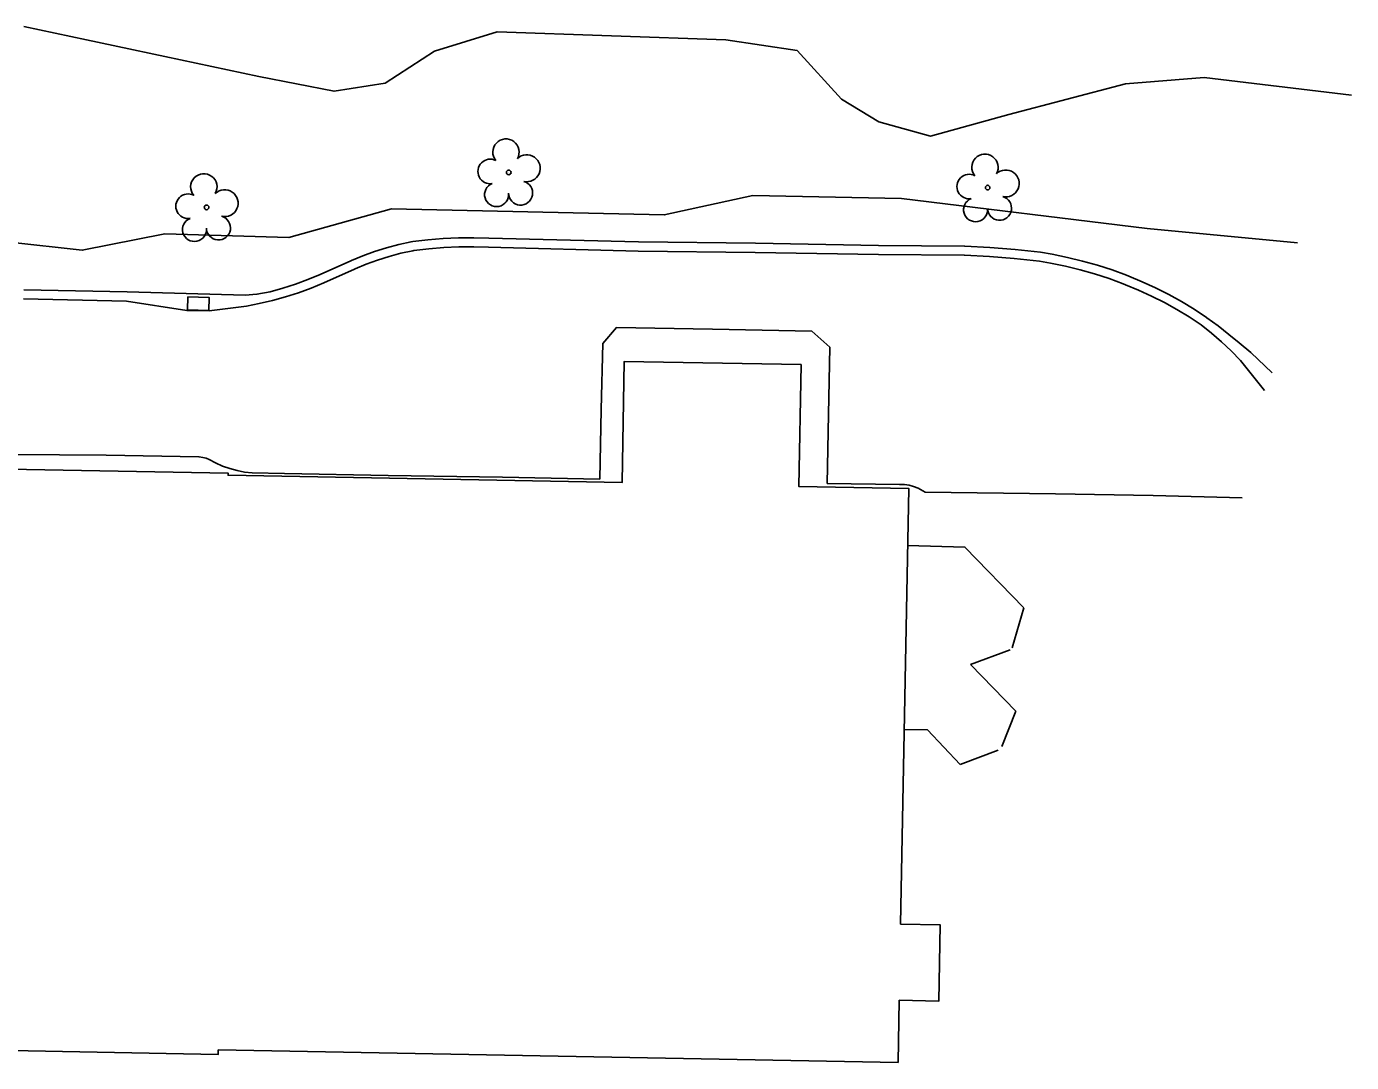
# Model space of a CAD drawing. Extents: x 1611576 to 1617186, y 899279 to 905462.
# Drawn here: x 1616311.6 to 1616498.3, y 899462.8 to 899608.8 of the extents above; entities that cross this region are included whole.
import ezdxf

# ---------------------------------------------------------------- set-up
doc = ezdxf.new("R2010")
doc.units = 0
for name, color, linetype in [('Exist Building', 7, 'Continuous'), ('Exist Other Culture Gate', 7, 'Continuous'), ('Exist Roads Change in Surface', 7, 'Continuous'), ('Exist Roads Curbs', 7, 'Continuous'), ('Exist Roads EOP Other', 7, 'Continuous'), ('Exist Structure Minor Catch Basin', 7, 'Continuous'), ('Exist Vegetation Hedge Row', 7, 'Continuous'), ('Exist Vegetation Tree CELL', 7, 'Continuous')]:
    doc.layers.add(name, color=color, linetype=linetype)

msp = doc.modelspace()

# ---------------------------------------------------------------- linework, layer by layer
at = {"layer": 'Exist Building'}
msp.add_lwpolyline([(1616434.42, 899462.78), (1616338.61, 899464.55), (1616338.6, 899463.91), (1616306.87, 899464.5), (1616306.87, 899464.76), (1616286.1, 899465.14), (1616286.39, 899481.11), (1616285.9, 899481.12), (1616286.47, 899512.08), (1616286.9, 899512.07), (1616287.53, 899546.62), (1616308.99, 899546.23), (1616308.99, 899546.45), (1616339.99, 899545.87), (1616339.98, 899545.57), (1616395.52, 899544.54), (1616395.83, 899561.63), (1616420.75, 899561.17), (1616420.43, 899544), (1616435.92, 899543.72), (1616434.78, 899482.28), (1616440.37, 899482.17), (1616440.17, 899471.44), (1616434.58, 899471.55)], close=True, dxfattribs=at)
for points in [[(1616452.16, 899526.88), (1616443.84, 899535.45), (1616435.77, 899535.68)], [(1616451.04, 899512.31), (1616444.63, 899518.87)], [(1616443.19, 899504.78), (1616438.55, 899509.68), (1616435.29, 899509.73)]]:
    msp.add_lwpolyline(points, dxfattribs=at)
at = {"layer": 'Exist Other Culture Gate'}
for p, q in [((1616451.04, 899512.31), (1616449.06, 899507.33)), ((1616443.19, 899504.78), (1616448.51, 899506.83))]:
    msp.add_line(p, q, dxfattribs=at)
for points in [[(1616452.16, 899526.88), (1616450.51, 899521.23)], [(1616444.63, 899518.87), (1616450.2, 899520.95)]]:
    msp.add_lwpolyline(points, dxfattribs=at)
at = {"layer": 'Exist Roads Change in Surface'}
for points in [[(1616424.42, 899544.39), (1616424.6, 899554.12), (1616424.79, 899563.62), (1616422.27, 899565.87), (1616408.26, 899566.19), (1616394.73, 899566.38), (1616392.82, 899564.15), (1616392.58, 899554.86), (1616392.39, 899545.03)], [(1616482.93, 899542.41), (1616470.4, 899542.7), (1616456.6, 899542.96), (1616438.26, 899543.19)]]:
    msp.add_lwpolyline(points, dxfattribs=at)
at = {"layer": 'Exist Roads Curbs'}
msp.add_lwpolyline([(1616487.13, 899560.03), (1616484.14, 899562.89), (1616482.5, 899564.23), (1616481.05, 899565.4), (1616479.52, 899566.65), (1616477.93, 899567.78), (1616477.88, 899567.82), (1616476.14, 899568.97), (1616474.38, 899570.05), (1616472.57, 899571.05), (1616470.72, 899571.99), (1616468.84, 899572.85), (1616466.94, 899573.64), (1616466.62, 899573.76), (1616464.58, 899574.51), (1616462.51, 899575.18), (1616460.41, 899575.77), (1616458.29, 899576.29), (1616456.16, 899576.73), (1616454.52, 899577.01), (1616450.91, 899577.42), (1616447.37, 899577.69), (1616443.84, 899577.87), (1616443.77, 899577.87), (1616431.66, 899577.97), (1616414.31, 899578.27), (1616397.82, 899578.47), (1616376.75, 899579), (1616374.62, 899579.06), (1616372.47, 899579.05), (1616370.31, 899578.96), (1616368.16, 899578.78), (1616366.03, 899578.52), (1616365.78, 899578.49), (1616364.04, 899578.11), (1616362.33, 899577.65), (1616360.64, 899577.12), (1616358.98, 899576.51), (1616357.37, 899575.83), (1616357.28, 899575.79), (1616352.98, 899573.86), (1616351.25, 899573.15), (1616349.49, 899572.51), (1616347.72, 899571.94), (1616345.92, 899571.45), (1616344.06, 899571.1), (1616342.4, 899570.98), (1616325.78, 899571.44), (1616311.19, 899571.72)], dxfattribs=at)
at = {"layer": 'Exist Roads EOP Other'}
for points in [[(1616486.06, 899557.53), (1616482.68, 899561.76), (1616481.37, 899563.1), (1616480.01, 899564.38), (1616478.6, 899565.6), (1616477.14, 899566.77), (1616477.13, 899566.77), (1616475.45, 899567.89), (1616473.73, 899568.94), (1616471.96, 899569.92), (1616470.16, 899570.83), (1616468.33, 899571.67), (1616466.46, 899572.44), (1616466.17, 899572.56), (1616464.16, 899573.29), (1616462.13, 899573.95), (1616460.08, 899574.53), (1616458.01, 899575.03), (1616455.92, 899575.46), (1616454.34, 899575.74), (1616450.79, 899576.14), (1616447.29, 899576.4), (1616443.77, 899576.58), (1616443.73, 899576.58), (1616431.65, 899576.68), (1616414.29, 899576.98), (1616397.8, 899577.18), (1616376.71, 899577.71), (1616374.61, 899577.78), (1616372.5, 899577.76), (1616370.39, 899577.67), (1616368.29, 899577.5), (1616366.19, 899577.25), (1616366.01, 899577.22), (1616364.34, 899576.86), (1616362.69, 899576.42), (1616361.06, 899575.9), (1616359.46, 899575.31), (1616357.88, 899574.65), (1616357.81, 899574.61), (1616353.49, 899572.68), (1616351.71, 899571.95), (1616349.91, 899571.29), (1616348.08, 899570.71), (1616346.23, 899570.2), (1616344.36, 899569.77), (1616342.58, 899569.43), (1616337.34, 899568.74), (1616334.18, 899568.82), (1616325.69, 899570.12), (1616311.17, 899570.43)], [(1616392.39, 899545.03), (1616378.68, 899545.3), (1616362.54, 899545.55), (1616347.92, 899545.8), (1616343.38, 899545.89), (1616342.31, 899546.02), (1616341.25, 899546.23), (1616340.21, 899546.51), (1616339.19, 899546.87), (1616338.21, 899547.3), (1616337.32, 899547.77), (1616336.88, 899547.97), (1616336.41, 899548.09), (1616335.93, 899548.15), (1616335.87, 899548.15), (1616322.78, 899548.38), (1616309.67, 899548.49), (1616293.53, 899548.46)], [(1616438.26, 899543.19), (1616437.24, 899543.73), (1616436.62, 899543.98), (1616435.98, 899544.17), (1616435.31, 899544.27), (1616434.65, 899544.29), (1616434.61, 899544.29), (1616424.42, 899544.39)]]:
    msp.add_lwpolyline(points, dxfattribs=at)
at = {"layer": 'Exist Structure Minor Catch Basin'}
msp.add_lwpolyline([(1616334.3, 899570.73), (1616337.31, 899570.65), (1616337.26, 899568.82), (1616334.25, 899568.9)], close=True, dxfattribs=at)
at = {"layer": 'Exist Vegetation Hedge Row'}
for points in [[(1616311.22, 899608.84), (1616344.33, 899601.81), (1616354.93, 899599.71), (1616362.12, 899600.85), (1616369.09, 899605.34), (1616377.91, 899608.1), (1616410.15, 899606.94), (1616420.2, 899605.46), (1616426.44, 899598.61), (1616431.72, 899595.38), (1616438.98, 899593.38), (1616450.05, 899596.42), (1616466.48, 899600.75), (1616477.57, 899601.65), (1616498.34, 899599.16)], [(1616490.71, 899578.35), (1616469.52, 899580.37), (1616434.92, 899584.59), (1616413.93, 899585.01), (1616401.46, 899582.27), (1616363.03, 899583.15), (1616348.55, 899579.11), (1616331.06, 899579.6), (1616319.44, 899577.29), (1616309.24, 899578.42)]]:
    msp.add_lwpolyline(points, dxfattribs=at)
at = {"layer": 'Exist Vegetation Tree CELL'}
for p, q in [((1616379.54, 899588.26), (1616379.54, 899588.26)), ((1616447.05, 899586.12), (1616447.05, 899586.12)), ((1616336.95, 899583.34), (1616336.95, 899583.34))]:
    msp.add_line(p, q, dxfattribs=at)
for centre in [(1616379.54, 899588.26), (1616447.05, 899586.12), (1616336.95, 899583.34)]:
    msp.add_circle(centre, 0.326, dxfattribs=at)
for centre, radius, start, end in [((1616379.15, 899591.13), 1.86, 330.1651, 219.7134), ((1616382.09, 899588.85), 1.9, 257.1011, 134.1999), ((1616446.67, 899588.99), 1.86, 330.1651, 219.7134), ((1616376.93, 899588.41), 1.73, 62.6636, 279.3457), ((1616449.6, 899586.71), 1.9, 257.1011, 134.1999), ((1616336.57, 899586.22), 1.86, 330.1651, 219.7134), ((1616377.83, 899585.14), 1.69, 111.5671, 6.231), ((1616381.21, 899585.36), 1.7, 181.2822, 74.56), ((1616444.45, 899586.27), 1.73, 62.6636, 279.3457), ((1616334.35, 899583.5), 1.73, 62.6636, 279.3457), ((1616339.5, 899583.93), 1.9, 257.1011, 134.1999), ((1616448.72, 899583.22), 1.7, 181.2822, 74.56), ((1616445.35, 899583), 1.69, 111.5671, 6.231), ((1616335.25, 899580.22), 1.69, 111.5671, 6.231), ((1616338.63, 899580.44), 1.7, 181.2822, 74.56)]:
    msp.add_arc(centre, radius, start, end, dxfattribs=at)

doc.saveas('drawing.dxf')
